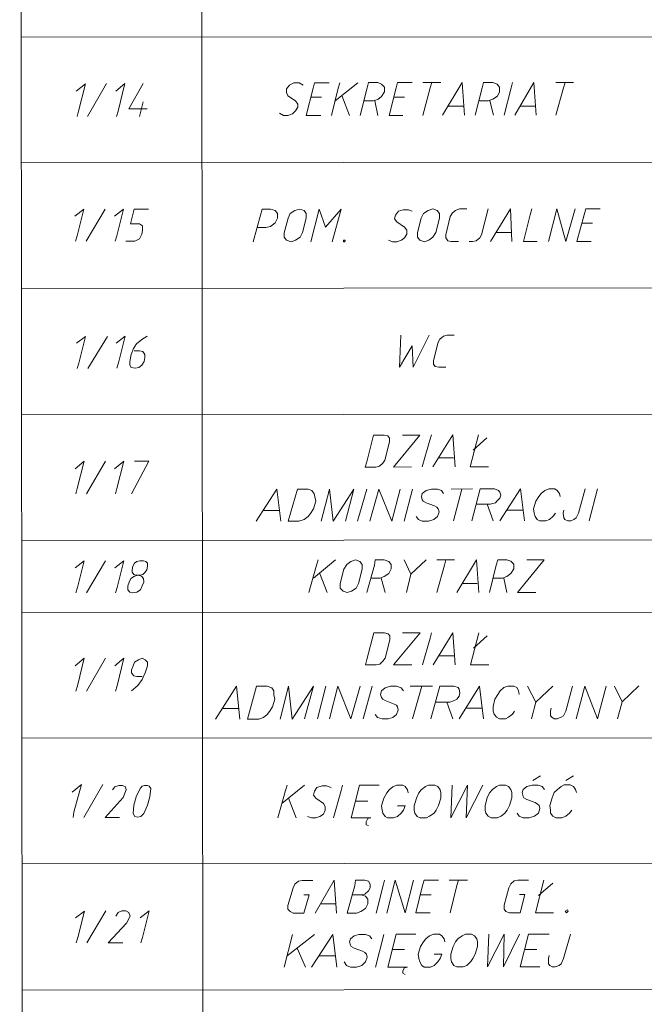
# Model space of a CAD drawing. Header units: inches. Extents: x -5850 to 5646, y 8947 to 13007.
# Tile 506 of 548: x 114 to 460, y 11301 to 11848. Entities that reach past the tile are written whole.
import ezdxf

# ---------------------------------------------------------------- set-up
doc = ezdxf.new("R2010")
doc.units = ezdxf.units.IN
doc.header["$MEASUREMENT"] = 0
doc.layers.add('at_Entity', color=7, linetype='Continuous')

msp = doc.modelspace()

# ---------------------------------------------------------------- linework, layer by layer
at = {"layer": 'at_Entity', "color": 7, "lineweight": 20}
for p, q in [((115.6, 10730.43), (113.71, 12846.22)), ((214.01, 12626.24), (215.66, 10781.21)), ((114.61, 11837.96), (813.26, 11838.58)), ((145.05, 11808), (150.12, 11812.22)), ((150.12, 11812.22), (146.33, 11797.01)), ((151.4, 11794.06), (161.94, 11812.23)), ((167.02, 11808.02), (172.08, 11812.24)), ((172.08, 11812.24), (168.29, 11797.03)), ((182.22, 11812.25), (174.2, 11798.3)), ((263.32, 11811.48), (261.63, 11809.37)), ((261.63, 11809.37), (261.63, 11807.25)), ((265.85, 11812.75), (263.32, 11811.48)), ((268.81, 11812.75), (265.85, 11812.75)), ((270.92, 11811.48), (268.81, 11812.75)), ((272.63, 11794.59), (276.41, 11809.8)), ((276.41, 11809.8), (277.26, 11812.76)), ((277.26, 11812.76), (285.28, 11812.77)), ((286.56, 11794.6), (290.35, 11809.82)), ((301.33, 11812.78), (288.67, 11802.63)), ((290.35, 11809.82), (291.19, 11812.77)), ((302.62, 11794.62), (306.4, 11809.83)), ((306.4, 11809.83), (307.25, 11812.79)), ((307.25, 11812.79), (312.32, 11812.79)), ((314.42, 11811.94), (312.32, 11812.79)), ((316.12, 11810.26), (314.42, 11811.94)), ((316.12, 11807.72), (316.12, 11810.26)), ((318.67, 11794.63), (322.46, 11809.84)), ((322.46, 11809.84), (323.3, 11812.8)), ((323.3, 11812.8), (331.33, 11812.81)), ((337.24, 11812.81), (347.37, 11812.82)), ((337.25, 11794.65), (341.46, 11809.86)), ((341.46, 11809.86), (342.31, 11812.82)), ((359.2, 11812.83), (348.23, 11794.66)), ((360.48, 11794.67), (359.2, 11812.83)), ((366.4, 11794.68), (370.19, 11809.89)), ((370.19, 11809.89), (371.03, 11812.84)), ((371.03, 11812.84), (376.1, 11812.85)), ((378.63, 11812), (376.1, 11812.85)), ((379.9, 11810.31), (378.63, 11812)), ((379.9, 11807.78), (379.9, 11810.31)), ((382.45, 11794.69), (386.24, 11809.9)), ((386.24, 11809.9), (387.08, 11812.86)), ((398.91, 11812.87), (388.36, 11794.7)), ((400.19, 11794.71), (398.91, 11812.87)), ((411.16, 11812.88), (420.87, 11812.89)), ((411.17, 11794.72), (415.38, 11809.93)), ((415.38, 11809.93), (416.23, 11812.88)), ((261.63, 11807.25), (262.48, 11805.56)), ((266.7, 11802.61), (262.48, 11805.56)), ((275.15, 11804.73), (281.06, 11804.74)), ((292.47, 11805.59), (296.7, 11794.61)), ((309.79, 11802.65), (312.32, 11803.49)), ((312.32, 11803.49), (314.43, 11805.19)), ((314.43, 11805.19), (316.12, 11807.72)), ((321.2, 11804.77), (327.11, 11804.78)), ((373.57, 11802.71), (376.11, 11803.55)), ((376.11, 11803.55), (378.64, 11805.24)), ((378.64, 11805.24), (379.9, 11807.78)), ((174.2, 11798.3), (184.34, 11798.31)), ((180.12, 11794.09), (182.23, 11802.11)), ((267.97, 11800.92), (266.7, 11802.61)), ((266.71, 11797.12), (267.97, 11799.23)), ((267.97, 11799.23), (267.97, 11800.92)), ((309.79, 11802.65), (304.72, 11802.65)), ((310.64, 11802.65), (312.33, 11794.63)), ((351.61, 11799.73), (359.64, 11799.74)), ((373.57, 11802.71), (368.5, 11802.7)), ((374.42, 11802.71), (376.54, 11794.69)), ((391.74, 11799.77), (399.77, 11799.77)), ((146.33, 11797.01), (145.49, 11794.06)), ((168.29, 11797.03), (167.45, 11794.07)), ((257.84, 11795.85), (259.95, 11794.58)), ((259.95, 11794.58), (262.49, 11794.58)), ((262.49, 11794.58), (265.02, 11795.43)), ((265.02, 11795.43), (266.71, 11797.12)), ((280.65, 11794.6), (272.63, 11794.59)), ((326.27, 11794.64), (318.67, 11794.63)), ((114.67, 11768.26), (813.32, 11768.88)), ((144.26, 11738.72), (149.33, 11742.53)), ((149.33, 11742.53), (145.55, 11727.73)), ((150.62, 11724.78), (161.16, 11742.54)), ((166.23, 11738.74), (171.3, 11742.55)), ((171.3, 11742.55), (167.51, 11727.75)), ((175.11, 11734.52), (177.21, 11742.55)), ((177.21, 11742.55), (185.24, 11742.56)), ((243.12, 11724.45), (247.33, 11739.24)), ((247.33, 11739.24), (248.17, 11742.62)), ((248.17, 11742.62), (252.82, 11742.62)), ((255.35, 11741.77), (252.82, 11742.62)), ((256.62, 11740.09), (255.35, 11741.77)), ((255.36, 11735.02), (256.62, 11737.55)), ((256.62, 11737.55), (256.62, 11740.09)), ((262.54, 11737.56), (260.43, 11729.53)), ((263.8, 11740.09), (262.54, 11737.56)), ((266.33, 11741.78), (263.8, 11740.09)), ((268.87, 11742.63), (266.33, 11741.78)), ((271.4, 11741.79), (268.87, 11742.63)), ((270.57, 11729.54), (272.68, 11737.57)), ((272.68, 11740.1), (271.4, 11741.79)), ((272.68, 11737.57), (272.68, 11740.1)), ((275.22, 11724.48), (279.85, 11742.64)), ((279.85, 11742.64), (283.24, 11732.51)), ((283.24, 11732.51), (292.1, 11742.65)), ((292.1, 11742.65), (287.05, 11724.49)), ((322.1, 11739.3), (321.67, 11737.19)), ((323.78, 11741.42), (322.1, 11739.3)), ((326.32, 11742.26), (323.78, 11741.42)), ((329.28, 11742.26), (326.32, 11742.26)), ((331.39, 11741.42), (329.28, 11742.26)), ((336.46, 11737.62), (334.36, 11729.59)), ((337.73, 11740.16), (336.46, 11737.62)), ((340.26, 11741.85), (337.73, 11740.16)), ((342.79, 11742.7), (340.26, 11741.85)), ((345.32, 11741.85), (342.79, 11742.7)), ((344.49, 11729.6), (346.59, 11737.63)), ((346.59, 11740.17), (345.32, 11741.85)), ((346.59, 11737.63), (346.59, 11740.17)), ((349.98, 11728.34), (352.51, 11738.48)), ((353.77, 11740.6), (352.51, 11738.48)), ((355.46, 11741.86), (353.77, 11740.6)), ((357.58, 11742.71), (355.46, 11741.86)), ((357.58, 11742.71), (361.8, 11742.72)), ((369.83, 11728.36), (373.62, 11742.73)), ((385.88, 11742.74), (374.91, 11724.57)), ((386.74, 11724.58), (385.88, 11742.74)), ((393.07, 11724.58), (396.86, 11739.37)), ((396.86, 11739.37), (397.7, 11742.75)), ((407.01, 11724.59), (411.64, 11742.76)), ((411.64, 11742.76), (416.72, 11724.6)), ((416.72, 11724.6), (421.78, 11742.77)), ((422.64, 11724.61), (426.85, 11739.4)), ((426.85, 11739.4), (427.69, 11742.78)), ((427.69, 11742.78), (435.72, 11742.78)), ((180.17, 11734.52), (175.11, 11734.52)), ((181.87, 11733.26), (180.17, 11734.52)), ((181.87, 11730.73), (181.87, 11733.26)), ((250.29, 11732.48), (245.23, 11732.47)), ((250.29, 11732.48), (252.83, 11732.9)), ((252.83, 11732.9), (255.36, 11735.02)), ((321.67, 11737.19), (322.95, 11735.5)), ((327.17, 11732.55), (322.95, 11735.5)), ((328.44, 11730.86), (327.17, 11732.55)), ((425.59, 11734.74), (431.5, 11734.75)), ((145.55, 11727.73), (144.7, 11724.78)), ((167.51, 11727.75), (166.67, 11724.8)), ((180.18, 11726.08), (181.45, 11728.61)), ((181.45, 11728.61), (181.87, 11730.73)), ((260.43, 11729.53), (260.44, 11727)), ((260.44, 11727), (261.7, 11725.31)), ((266.77, 11725.31), (269.31, 11727)), ((269.31, 11727), (270.57, 11729.54)), ((325.49, 11725.36), (327.18, 11726.63)), ((327.18, 11726.63), (328.44, 11728.75)), ((328.44, 11728.75), (328.44, 11730.86)), ((334.36, 11729.59), (334.36, 11727.06)), ((334.36, 11727.06), (335.63, 11725.37)), ((340.69, 11725.38), (342.81, 11727.07)), ((342.81, 11727.07), (344.49, 11729.6)), ((349.98, 11728.34), (349.98, 11726.65)), ((349.98, 11726.65), (351.26, 11724.96)), ((366.88, 11724.98), (368.99, 11726.67)), ((368.99, 11726.67), (369.83, 11728.36)), ((378.28, 11729.63), (386.31, 11729.64)), ((172.58, 11724.8), (177.65, 11724.81)), ((177.65, 11724.81), (180.18, 11726.08)), ((261.7, 11725.31), (264.24, 11724.47)), ((264.24, 11724.47), (266.77, 11725.31)), ((294.23, 11725.34), (293.38, 11725.34)), ((293.38, 11725.34), (293.38, 11724.49)), ((293.38, 11724.49), (293.81, 11724.49)), ((293.81, 11724.49), (294.23, 11724.91)), ((294.23, 11724.91), (294.23, 11725.34)), ((318.3, 11725.36), (320.42, 11724.52)), ((320.42, 11724.52), (322.96, 11724.52)), ((322.96, 11724.52), (325.49, 11725.36)), ((335.63, 11725.37), (338.16, 11724.53)), ((338.16, 11724.53), (340.69, 11725.38)), ((351.26, 11724.96), (352.95, 11724.55)), ((357.17, 11724.55), (352.95, 11724.55)), ((363.08, 11724.56), (364.77, 11724.56)), ((364.77, 11724.56), (366.88, 11724.98)), ((400.67, 11724.59), (393.07, 11724.58)), ((430.66, 11724.62), (422.64, 11724.61)), ((114.73, 11698.56), (813.38, 11699.19)), ((145.17, 11668.18), (150.24, 11671.99)), ((150.24, 11671.99), (146.45, 11657.2)), ((151.52, 11654.24), (162.49, 11672)), ((167.14, 11668.2), (172.21, 11672.01)), ((172.21, 11672.01), (168.42, 11657.22)), ((184.45, 11672.02), (181.5, 11670.32)), ((325.11, 11672.57), (324.28, 11654.82)), ((331.89, 11654.83), (340.74, 11672.58)), ((348.77, 11672.16), (346.65, 11670.47)), ((350.88, 11672.59), (348.77, 11672.16)), ((350.88, 11672.59), (354.68, 11672.59)), ((178.54, 11667.79), (176.86, 11665.25)), ((181.5, 11670.32), (178.54, 11667.79)), ((324.28, 11654.82), (331.46, 11666.65)), ((331.46, 11666.65), (331.89, 11654.83)), ((343.29, 11658.64), (345.81, 11668.78)), ((346.65, 11670.47), (345.81, 11668.78)), ((175.59, 11661.87), (174.75, 11658.07)), ((176.86, 11665.25), (175.59, 11661.87)), ((180.24, 11663.99), (177.28, 11663.99)), ((181.93, 11663.57), (180.24, 11663.99)), ((183.19, 11661.88), (181.93, 11663.57)), ((183.2, 11660.19), (183.19, 11661.88)), ((146.45, 11657.2), (145.61, 11654.24)), ((168.42, 11657.22), (167.58, 11654.26)), ((174.75, 11658.07), (174.75, 11655.95)), ((174.75, 11655.95), (175.6, 11654.69)), ((179.82, 11654.69), (181.51, 11655.96)), ((181.51, 11655.96), (182.77, 11658.07)), ((182.77, 11658.07), (183.2, 11660.19)), ((343.29, 11658.64), (343.29, 11656.53)), ((343.29, 11656.53), (344.14, 11655.26)), ((175.6, 11654.69), (177.71, 11654.27)), ((177.71, 11654.27), (179.82, 11654.69)), ((344.14, 11655.26), (346.25, 11654.84)), ((350.05, 11654.84), (346.25, 11654.84)), ((114.8, 11628.45), (813.44, 11629.07)), ((309.95, 11617.22), (306.17, 11602.43)), ((315.87, 11617.22), (309.95, 11617.22)), ((317.98, 11616.8), (315.87, 11617.22)), ((316.31, 11603.28), (318.83, 11613.42)), ((318.83, 11615.54), (317.98, 11616.8)), ((318.83, 11613.42), (318.83, 11615.54)), ((320.95, 11599.48), (335.72, 11617.24)), ((335.72, 11617.24), (326.01, 11617.23)), ((337, 11599.5), (341.22, 11614.29)), ((341.22, 11614.29), (342.06, 11617.25)), ((353.88, 11617.26), (342.92, 11599.5)), ((355.17, 11599.51), (353.88, 11617.26)), ((368.24, 11617.27), (363.61, 11599.52)), ((365.3, 11608.82), (372.9, 11615.58)), ((144.39, 11598.48), (149.45, 11602.71)), ((149.45, 11602.71), (145.67, 11587.5)), ((150.74, 11584.55), (161.28, 11602.72)), ((166.35, 11598.5), (171.42, 11602.73)), ((171.42, 11602.73), (167.64, 11587.52)), ((175.66, 11584.57), (185.36, 11602.74)), ((185.36, 11602.74), (177.34, 11602.73)), ((306.17, 11602.43), (305.32, 11599.47)), ((313.35, 11599.9), (315.04, 11601.59)), ((315.04, 11601.59), (316.31, 11603.28)), ((346.29, 11604.57), (354.32, 11604.58)), ((305.32, 11599.47), (311.24, 11599.47)), ((311.24, 11599.47), (313.35, 11599.9)), ((331.09, 11599.49), (320.95, 11599.48)), ((363.61, 11599.52), (373.75, 11599.53)), ((145.67, 11587.5), (144.83, 11584.54)), ((167.64, 11587.52), (166.79, 11584.56)), ((244.95, 11569.43), (256.33, 11587.18)), ((256.33, 11587.18), (258.46, 11569.44)), ((262.69, 11569.44), (267.74, 11587.19)), ((267.74, 11587.19), (273.66, 11587.2)), ((273.66, 11587.2), (275.77, 11586.35)), ((275.77, 11586.35), (277.04, 11584.66)), ((277.04, 11584.66), (277.46, 11582.97)), ((280.85, 11569.46), (285.48, 11587.21)), ((285.48, 11587.21), (287.61, 11569.46)), ((287.61, 11569.46), (299, 11587.22)), ((299, 11587.22), (294.37, 11569.47)), ((306.18, 11587.22), (301.13, 11569.48)), ((307.89, 11569.48), (312.94, 11587.23)), ((312.94, 11587.23), (320.13, 11569.49)), ((320.13, 11569.49), (324.76, 11587.24)), ((331.53, 11587.25), (326.89, 11569.5)), ((337.02, 11584.71), (336.59, 11583.02)), ((339.13, 11586.41), (337.02, 11584.71)), ((342.08, 11587.26), (339.13, 11586.41)), ((345.46, 11587.26), (342.08, 11587.26)), ((347.58, 11586.41), (345.46, 11587.26)), ((348.84, 11584.72), (347.58, 11586.41)), ((353.07, 11587.27), (364.89, 11587.28)), ((358.98, 11587.27), (354.35, 11569.52)), ((364.49, 11569.53), (369.12, 11587.28)), ((369.12, 11587.28), (377.14, 11587.29)), ((377.14, 11587.29), (379.26, 11586.44)), ((379.26, 11586.44), (380.1, 11585.6)), ((380.1, 11585.6), (380.52, 11583.91)), ((380.11, 11569.55), (391.51, 11587.3)), ((391.51, 11587.3), (393.63, 11569.56)), ((402.91, 11584.77), (401.65, 11583.08)), ((405.03, 11586.46), (402.91, 11584.77)), ((407.13, 11587.31), (405.03, 11586.46)), ((410.51, 11587.32), (407.13, 11587.31)), ((411.78, 11586.47), (410.51, 11587.32)), ((413.05, 11584.78), (411.78, 11586.47)), ((413.47, 11583.09), (413.05, 11584.78)), ((427.41, 11587.33), (423.62, 11573.81)), ((434.17, 11587.34), (429.54, 11569.59)), ((277.89, 11580.44), (276.62, 11576.21)), ((277.46, 11582.97), (277.89, 11580.44)), ((336.59, 11583.02), (337.02, 11581.34)), ((337.02, 11581.34), (337.44, 11580.49)), ((337.44, 11580.49), (339.13, 11579.65)), ((339.13, 11579.65), (343.78, 11577.96)), ((377.57, 11579.68), (374.62, 11578.84)), ((378.41, 11580.53), (377.57, 11579.68)), ((380.1, 11582.22), (378.41, 11580.53)), ((380.52, 11583.91), (380.1, 11582.22)), ((399.96, 11580.55), (398.69, 11576.32)), ((401.65, 11583.08), (399.96, 11580.55)), ((248.74, 11575.35), (257.62, 11575.35)), ((274.94, 11573.68), (273.67, 11571.99)), ((276.62, 11576.21), (274.94, 11573.68)), ((343.78, 11577.96), (345.05, 11577.12)), ((345.05, 11577.12), (345.9, 11576.27)), ((346.32, 11574.58), (345.48, 11572.05)), ((345.9, 11576.27), (346.32, 11574.58)), ((374.62, 11578.84), (367.01, 11578.83)), ((372.93, 11578.84), (376.32, 11569.54)), ((383.91, 11575.47), (392.78, 11575.47)), ((398.69, 11576.32), (399.12, 11573.79)), ((399.12, 11573.79), (399.55, 11572.1)), ((409.68, 11572.11), (410.95, 11573.8)), ((415.17, 11573.8), (415.59, 11575.49)), ((415.59, 11571.27), (415.17, 11573.8)), ((423.62, 11573.81), (422.35, 11571.27)), ((268.6, 11569.45), (262.69, 11569.44)), ((271.56, 11570.3), (268.6, 11569.45)), ((273.67, 11571.99), (271.56, 11570.3)), ((334.92, 11570.35), (333.65, 11572.04)), ((337.03, 11569.51), (334.92, 11570.35)), ((340.41, 11569.51), (337.03, 11569.51)), ((343.36, 11570.36), (340.41, 11569.51)), ((345.48, 11572.05), (343.36, 11570.36)), ((399.55, 11572.1), (400.81, 11570.41)), ((400.81, 11570.41), (402.08, 11569.57)), ((402.08, 11569.57), (405.46, 11569.57)), ((405.46, 11569.57), (407.57, 11570.42)), ((407.57, 11570.42), (409.68, 11572.11)), ((416.02, 11570.43), (415.59, 11571.27)), ((417.71, 11569.58), (416.02, 11570.43)), ((419.4, 11569.58), (417.71, 11569.58)), ((421.09, 11570.43), (419.4, 11569.58)), ((422.35, 11571.27), (421.09, 11570.43)), ((114.86, 11558.75), (813.51, 11559.38)), ((144.44, 11543.57), (149.5, 11547.37)), ((149.5, 11547.37), (145.72, 11532.59)), ((150.79, 11529.64), (161.33, 11547.39)), ((166.4, 11543.59), (171.47, 11547.39)), ((171.47, 11547.39), (167.69, 11532.61)), ((178.65, 11546.98), (177.39, 11546.13)), ((180.34, 11547.4), (178.65, 11546.98)), ((182.45, 11547.4), (180.34, 11547.4)), ((183.72, 11546.99), (182.45, 11547.4)), ((184.56, 11546.14), (183.72, 11546.99)), ((288.9, 11547.92), (276.65, 11537.77)), ((278.34, 11544.96), (279.18, 11547.91)), ((297.35, 11547.09), (295.23, 11545.4)), ((299.88, 11547.93), (297.35, 11547.09)), ((302.42, 11547.09), (299.88, 11547.93)), ((303.68, 11545.4), (302.42, 11547.09)), ((310.44, 11544.99), (310.86, 11547.94)), ((310.86, 11547.94), (315.93, 11547.95)), ((318.46, 11547.11), (315.93, 11547.95)), ((319.73, 11545.42), (318.46, 11547.11)), ((330.72, 11539.94), (326.91, 11547.96)), ((339.16, 11547.97), (330.72, 11539.94)), ((345.07, 11547.97), (354.79, 11547.98)), ((349.3, 11545.02), (350.14, 11547.98)), ((367.04, 11547.99), (356.08, 11529.82)), ((368.32, 11529.83), (367.04, 11547.99)), ((378.03, 11545.05), (378.87, 11548)), ((378.87, 11548), (383.94, 11548.01)), ((386.05, 11547.17), (383.94, 11548.01)), ((387.74, 11545.48), (386.05, 11547.17)), ((389.87, 11529.85), (404.64, 11548.03)), ((404.64, 11548.03), (394.92, 11548.02)), ((176.54, 11544.44), (176.12, 11542.33)), ((176.12, 11542.33), (176.13, 11541.06)), ((176.13, 11541.06), (176.97, 11539.8)), ((177.39, 11546.13), (176.54, 11544.44)), ((182.04, 11539.8), (183.3, 11541.07)), ((183.3, 11541.07), (184.15, 11542.34)), ((184.15, 11542.34), (184.57, 11544.45)), ((184.57, 11544.45), (184.56, 11546.14)), ((274.13, 11529.75), (278.34, 11544.96)), ((293.55, 11542.86), (291.44, 11534.83)), ((295.23, 11545.4), (293.55, 11542.86)), ((301.58, 11534.84), (303.68, 11542.87)), ((303.68, 11542.87), (303.68, 11545.4)), ((306.23, 11529.78), (310.44, 11544.99)), ((318.47, 11540.35), (319.73, 11542.88)), ((319.73, 11542.88), (319.73, 11545.42)), ((345.09, 11529.81), (349.3, 11545.02)), ((374.24, 11529.84), (378.03, 11545.05)), ((386.06, 11540.41), (387.74, 11542.94)), ((387.74, 11542.94), (387.74, 11545.48)), ((174.44, 11535.57), (173.6, 11533.46)), ((175.28, 11537.68), (174.44, 11535.57)), ((177.39, 11538.95), (175.28, 11537.68)), ((176.97, 11539.8), (178.24, 11539.38)), ((179.5, 11539.38), (177.39, 11538.95)), ((178.24, 11539.38), (180.35, 11539.38)), ((181.19, 11538.95), (179.5, 11539.38)), ((180.35, 11539.38), (182.04, 11539.8)), ((182.46, 11537.69), (181.19, 11538.95)), ((181.62, 11533.47), (182.47, 11535.58)), ((182.47, 11535.58), (182.46, 11537.69)), ((280.03, 11540.74), (284.27, 11529.76)), ((313.4, 11537.81), (308.33, 11537.8)), ((313.4, 11537.81), (315.94, 11538.66)), ((314.25, 11537.81), (316.37, 11529.78)), ((315.94, 11538.66), (318.47, 11540.35)), ((328.2, 11529.8), (330.72, 11539.94)), ((381.41, 11537.87), (376.34, 11537.86)), ((381.41, 11537.87), (383.94, 11538.72)), ((382.26, 11537.87), (383.95, 11529.85)), ((383.94, 11538.72), (386.06, 11540.41)), ((145.72, 11532.59), (144.87, 11529.63)), ((167.69, 11532.61), (166.84, 11529.65)), ((173.6, 11533.46), (173.6, 11531.35)), ((173.6, 11531.35), (174.86, 11530.08)), ((174.86, 11530.08), (176.55, 11529.66)), ((176.55, 11529.66), (178.67, 11530.09)), ((178.67, 11530.09), (180.78, 11531.35)), ((180.78, 11531.35), (181.62, 11533.47)), ((291.44, 11534.83), (291.44, 11532.3)), ((291.44, 11532.3), (293.14, 11530.61)), ((293.14, 11530.61), (295.25, 11529.77)), ((295.25, 11529.77), (297.78, 11530.62)), ((297.78, 11530.62), (300.31, 11532.31)), ((300.31, 11532.31), (301.58, 11534.84)), ((359.45, 11534.89), (367.48, 11534.9)), ((400.01, 11529.86), (389.87, 11529.85)), ((114.89, 11518.62), (813.54, 11519.24)), ((310.05, 11507.4), (306.27, 11492.6)), ((315.97, 11507.4), (310.05, 11507.4)), ((318.08, 11506.98), (315.97, 11507.4)), ((316.4, 11493.46), (318.93, 11503.59)), ((318.92, 11505.71), (318.08, 11506.98)), ((318.93, 11503.59), (318.92, 11505.71)), ((321.05, 11489.66), (335.82, 11507.42)), ((335.82, 11507.42), (326.11, 11507.41)), ((337.1, 11489.68), (341.32, 11504.46)), ((341.32, 11504.46), (342.15, 11507.42)), ((353.98, 11507.43), (343.02, 11489.68)), ((355.26, 11489.69), (353.98, 11507.43)), ((368.34, 11507.45), (363.71, 11489.7)), ((365.39, 11498.99), (372.99, 11505.76)), ((144.49, 11489.08), (149.55, 11493.31)), ((149.55, 11493.31), (145.77, 11478.1)), ((150.84, 11475.14), (161.38, 11493.32)), ((166.45, 11489.1), (171.52, 11493.33)), ((171.52, 11493.33), (167.73, 11478.12)), ((179.54, 11492.49), (177.44, 11491.22)), ((181.66, 11493.34), (179.54, 11492.49)), ((183.35, 11492.49), (181.66, 11493.34)), ((184.61, 11491.23), (183.35, 11492.49)), ((306.27, 11492.6), (305.42, 11489.65)), ((313.45, 11490.08), (315.13, 11491.77)), ((315.13, 11491.77), (316.4, 11493.46)), ((346.39, 11494.75), (354.42, 11494.76)), ((176.59, 11489.11), (175.75, 11487)), ((175.75, 11487), (175.75, 11485.3)), ((177.44, 11491.22), (176.59, 11489.11)), ((183.35, 11485.31), (184.61, 11489.12)), ((184.61, 11489.12), (184.61, 11491.23)), ((305.42, 11489.65), (311.34, 11489.65)), ((311.34, 11489.65), (313.45, 11490.08)), ((331.19, 11489.67), (321.05, 11489.66)), ((363.71, 11489.7), (373.85, 11489.71)), ((175.75, 11485.3), (177.02, 11483.62)), ((177.02, 11483.62), (178.71, 11483.2)), ((178.71, 11483.2), (181.66, 11483.2)), ((179.14, 11478.13), (181.67, 11481.51)), ((181.67, 11481.51), (183.35, 11485.31)), ((145.77, 11478.1), (144.92, 11475.14)), ((167.73, 11478.12), (166.89, 11475.16)), ((175.76, 11475.17), (179.14, 11478.13)), ((222.24, 11459.58), (234.05, 11477.76)), ((234.05, 11477.76), (235.75, 11459.6)), ((239.98, 11459.6), (245.03, 11477.77)), ((245.03, 11477.77), (250.95, 11477.77)), ((250.95, 11477.77), (253.48, 11476.93)), ((253.48, 11476.93), (254.75, 11475.24)), ((258.14, 11459.62), (262.77, 11477.78)), ((262.77, 11477.78), (264.9, 11459.62)), ((264.9, 11459.62), (276.71, 11477.79)), ((276.71, 11477.79), (271.66, 11459.63)), ((283.47, 11477.8), (278.84, 11459.63)), ((285.6, 11459.64), (290.23, 11477.81)), ((290.23, 11477.81), (297.42, 11459.65)), ((297.42, 11459.65), (302.48, 11477.82)), ((309.24, 11477.82), (304.18, 11459.66)), ((314.31, 11475.29), (313.88, 11473.18)), ((316.42, 11476.99), (314.31, 11475.29)), ((319.37, 11477.83), (316.42, 11476.99)), ((322.75, 11477.84), (319.37, 11477.83)), ((325.29, 11477), (322.75, 11477.84)), ((326.56, 11475.3), (325.29, 11477)), ((330.35, 11477.84), (342.6, 11477.85)), ((336.69, 11477.85), (331.64, 11459.68)), ((341.77, 11459.69), (346.83, 11477.86)), ((346.83, 11477.86), (354.43, 11477.86)), ((354.43, 11477.86), (356.96, 11477.02)), ((356.96, 11477.02), (357.39, 11476.18)), ((357.39, 11476.18), (357.82, 11474.06)), ((357.4, 11459.7), (368.79, 11477.88)), ((368.79, 11477.88), (370.92, 11459.72)), ((380.2, 11475.35), (378.93, 11473.24)), ((382.31, 11477.05), (380.2, 11475.35)), ((384.42, 11477.89), (382.31, 11477.05)), ((387.8, 11477.89), (384.42, 11477.89)), ((389.49, 11477.05), (387.8, 11477.89)), ((390.34, 11475.36), (389.49, 11477.05)), ((390.76, 11473.25), (390.34, 11475.36)), ((395.4, 11477.9), (400.06, 11469.04)), ((409.34, 11477.91), (400.06, 11469.04)), ((420.33, 11477.92), (416.54, 11463.98)), ((422.45, 11459.76), (427.08, 11477.93)), ((427.08, 11477.93), (434.28, 11459.77)), ((434.28, 11459.77), (438.91, 11477.94)), ((443.56, 11477.94), (447.79, 11469.08)), ((457.07, 11477.96), (447.79, 11469.08)), ((255.17, 11470.59), (253.91, 11466.37)), ((254.75, 11475.24), (254.75, 11473.13)), ((254.75, 11473.13), (255.17, 11470.59)), ((313.88, 11473.18), (314.31, 11471.49)), ((314.31, 11471.49), (315.15, 11470.65)), ((315.15, 11470.65), (316.43, 11469.81)), ((316.43, 11469.81), (321.07, 11468.12)), ((354.86, 11469.84), (352.33, 11469)), ((356.13, 11470.68), (354.86, 11469.84)), ((357.39, 11472.37), (356.13, 11470.68)), ((357.82, 11474.06), (357.39, 11472.37)), ((377.25, 11470.7), (376.41, 11466.48)), ((378.93, 11473.24), (377.25, 11470.7)), ((226.45, 11465.5), (234.9, 11465.51)), ((253.91, 11466.37), (252.22, 11463.84)), ((321.07, 11468.12), (322.76, 11467.27)), ((322.76, 11467.27), (323.19, 11466.43)), ((323.61, 11464.74), (322.77, 11462.2)), ((323.19, 11466.43), (323.61, 11464.74)), ((352.33, 11469), (344.3, 11468.99)), ((350.64, 11468.99), (354.02, 11459.7)), ((361.63, 11465.62), (370.07, 11465.63)), ((376.41, 11466.48), (376.41, 11463.95)), ((400.06, 11469.04), (397.53, 11459.74)), ((408.09, 11463.98), (408.51, 11465.66)), ((447.79, 11469.08), (445.27, 11459.78)), ((246.31, 11459.6), (239.98, 11459.6)), ((248.85, 11460.45), (246.31, 11459.6)), ((250.96, 11462.14), (248.85, 11460.45)), ((252.22, 11463.84), (250.96, 11462.14)), ((312.21, 11460.51), (310.94, 11462.19)), ((314.74, 11459.67), (312.21, 11460.51)), ((318.12, 11459.67), (314.74, 11459.67)), ((320.65, 11460.51), (318.12, 11459.67)), ((322.77, 11462.2), (320.65, 11460.51)), ((376.41, 11463.95), (376.84, 11462.25)), ((376.84, 11462.25), (378.1, 11460.56)), ((378.1, 11460.56), (379.79, 11459.72)), ((379.79, 11459.72), (383.17, 11459.73)), ((383.17, 11459.73), (384.86, 11460.57)), ((384.86, 11460.57), (386.97, 11462.26)), ((386.97, 11462.26), (388.24, 11463.96)), ((408.09, 11461.44), (408.09, 11463.98)), ((408.94, 11460.59), (408.09, 11461.44)), ((410.21, 11459.75), (408.94, 11460.59)), ((411.89, 11459.75), (410.21, 11459.75)), ((414, 11460.6), (411.89, 11459.75)), ((415.27, 11461.45), (414, 11460.6)), ((416.54, 11463.98), (415.27, 11461.45)), ((114.96, 11448.93), (813.6, 11449.55)), ((398.4, 11425.52), (402.63, 11428.06)), ((416.57, 11425.54), (420.79, 11428.08)), ((142.87, 11418.96), (147.93, 11423.19)), ((147.93, 11423.19), (143.72, 11407.98)), ((149.21, 11405.03), (159.75, 11423.2)), ((166.51, 11421.94), (165.25, 11420.25)), ((168.63, 11422.79), (166.51, 11421.94)), ((170.74, 11422.79), (168.63, 11422.79)), ((172.43, 11421.94), (170.74, 11422.79)), ((172.85, 11420.25), (172.43, 11421.94)), ((180.45, 11421.11), (178.34, 11416.46)), ((181.72, 11422.37), (180.45, 11421.11)), ((182.98, 11422.8), (181.72, 11422.37)), ((184.67, 11422.8), (182.98, 11422.8)), ((185.52, 11422.38), (184.67, 11422.8)), ((186.37, 11421.11), (185.52, 11422.38)), ((185.95, 11416.47), (186.37, 11421.11)), ((271.69, 11422.88), (259.03, 11412.73)), ((261.13, 11419.91), (261.97, 11422.87)), ((278.45, 11421.62), (277.18, 11419.5)), ((281.4, 11422.46), (278.45, 11421.62)), ((283.94, 11422.47), (281.4, 11422.46)), ((286.47, 11421.63), (283.94, 11422.47)), ((291.97, 11419.94), (292.81, 11422.9)), ((297.47, 11404.74), (302.1, 11422.91)), ((302.1, 11422.91), (313.09, 11422.92)), ((320.69, 11422.07), (318.58, 11420.38)), ((322.8, 11422.92), (320.69, 11422.07)), ((326.18, 11422.93), (322.8, 11422.92)), ((327.45, 11422.08), (326.18, 11422.93)), ((328.72, 11420.39), (327.45, 11422.08)), ((338.85, 11422.09), (336.32, 11420.4)), ((340.54, 11422.94), (338.85, 11422.09)), ((343.92, 11422.94), (340.54, 11422.94)), ((345.61, 11422.1), (343.92, 11422.94)), ((346.88, 11420.41), (345.61, 11422.1)), ((352.81, 11404.79), (362.08, 11422.96)), ((353.63, 11422.95), (352.81, 11404.79)), ((361.26, 11404.8), (370.53, 11422.97)), ((362.08, 11422.96), (361.26, 11404.8)), ((378.14, 11422.13), (376.03, 11420.43)), ((379.83, 11422.98), (378.14, 11422.13)), ((383.21, 11422.98), (379.83, 11422.98)), ((384.9, 11422.13), (383.21, 11422.98)), ((386.16, 11420.44), (384.9, 11422.13)), ((395.03, 11422.14), (392.92, 11420.45)), ((397.99, 11422.99), (395.03, 11422.14)), ((401.37, 11422.99), (397.99, 11422.99)), ((403.48, 11422.15), (401.37, 11422.99)), ((404.75, 11420.46), (403.48, 11422.15)), ((414.04, 11422.16), (411.93, 11420.47)), ((415.73, 11423.01), (414.04, 11422.16)), ((419.11, 11423.01), (415.73, 11423.01)), ((420.8, 11422.16), (419.11, 11423.01)), ((422.06, 11420.48), (420.8, 11422.16)), ((161.04, 11405.04), (171.17, 11416.03)), ((171.17, 11416.03), (172.85, 11420.25)), ((178.34, 11416.46), (177.08, 11411.81)), ((184.68, 11411.82), (185.95, 11416.47)), ((256.92, 11404.7), (261.13, 11419.91)), ((262.83, 11415.69), (267.06, 11404.71)), ((277.18, 11419.5), (276.76, 11417.39)), ((276.76, 11417.39), (278.04, 11415.7)), ((282.26, 11412.75), (278.04, 11415.7)), ((287.76, 11404.73), (291.97, 11419.94)), ((315.63, 11415.74), (314.36, 11411.51)), ((317.31, 11418.69), (315.63, 11415.74)), ((318.58, 11420.38), (317.31, 11418.69)), ((329.14, 11418.7), (328.72, 11420.39)), ((333.79, 11415.75), (332.53, 11411.53)), ((335.05, 11418.71), (333.79, 11415.75)), ((336.32, 11420.4), (335.05, 11418.71)), ((346.04, 11411.54), (347.31, 11415.76)), ((347.3, 11418.72), (346.88, 11420.41)), ((347.31, 11415.76), (347.3, 11418.72)), ((373.07, 11415.79), (371.81, 11411.56)), ((374.34, 11418.74), (373.07, 11415.79)), ((376.03, 11420.43), (374.34, 11418.74)), ((385.32, 11411.58), (386.59, 11415.8)), ((386.59, 11418.75), (386.16, 11420.44)), ((386.59, 11415.8), (386.59, 11418.75)), ((392.92, 11420.45), (392.5, 11418.76)), ((392.5, 11418.76), (392.93, 11416.65)), ((392.93, 11416.65), (393.34, 11415.8)), ((393.34, 11415.8), (395.04, 11414.96)), ((408.98, 11415.82), (407.71, 11411.6)), ((410.24, 11418.78), (408.98, 11415.82)), ((411.93, 11420.47), (410.24, 11418.78)), ((422.49, 11418.79), (422.06, 11420.48)), ((177.08, 11411.81), (176.66, 11407.16)), ((182.58, 11407.17), (184.68, 11411.82)), ((283.11, 11411.06), (282.26, 11412.75)), ((283.11, 11408.95), (283.11, 11411.06)), ((300, 11414.03), (306.76, 11414.04)), ((314.36, 11411.51), (314.78, 11408.98)), ((327.46, 11411.52), (323.24, 11411.52)), ((326.62, 11408.99), (327.46, 11411.52)), ((332.53, 11411.53), (332.53, 11408.99)), ((344.78, 11409), (346.04, 11411.54)), ((371.81, 11411.56), (371.81, 11409.03)), ((384.06, 11409.04), (385.32, 11411.58)), ((395.04, 11414.96), (399.69, 11413.28)), ((399.69, 11413.28), (400.95, 11412.43)), ((400.95, 11412.43), (401.8, 11411.59)), ((402.22, 11409.9), (401.38, 11407.36)), ((401.8, 11411.59), (402.22, 11409.9)), ((407.71, 11411.6), (408.14, 11409.06)), ((143.72, 11407.98), (143.3, 11405.03)), ((169.06, 11405.05), (161.04, 11405.04)), ((176.66, 11407.16), (177.51, 11405.47)), ((177.51, 11405.47), (179.2, 11405.06)), ((179.2, 11405.06), (180.89, 11405.48)), ((180.89, 11405.48), (182.58, 11407.17)), ((273.39, 11405.56), (275.51, 11404.72)), ((275.51, 11404.72), (278.05, 11404.72)), ((278.05, 11404.72), (280.15, 11405.57)), ((280.15, 11405.57), (282.26, 11406.83)), ((282.26, 11406.83), (283.11, 11408.95)), ((297.47, 11404.74), (308.45, 11404.75)), ((306.76, 11404.32), (305.92, 11402.63)), ((306.76, 11404.32), (305.92, 11402.63)), ((308.45, 11404.75), (306.76, 11404.32)), ((308.45, 11404.75), (306.76, 11404.32)), ((314.78, 11408.98), (315.21, 11407.29)), ((315.21, 11407.29), (316.48, 11405.6)), ((316.48, 11405.6), (317.75, 11404.76)), ((317.75, 11404.76), (321.13, 11404.76)), ((321.13, 11404.76), (323.24, 11405.6)), ((323.24, 11405.6), (325.35, 11407.3)), ((325.35, 11407.3), (326.62, 11408.99)), ((332.53, 11408.99), (332.95, 11407.3)), ((332.95, 11407.3), (334.22, 11405.61)), ((334.22, 11405.61), (335.91, 11404.77)), ((335.91, 11404.77), (339.29, 11404.78)), ((339.29, 11404.78), (340.98, 11405.62)), ((340.98, 11405.62), (343.51, 11407.31)), ((343.51, 11407.31), (344.78, 11409)), ((371.81, 11409.03), (372.23, 11407.34)), ((372.23, 11407.34), (373.5, 11405.65)), ((373.5, 11405.65), (375.19, 11404.81)), ((375.19, 11404.81), (378.57, 11404.81)), ((378.57, 11404.81), (380.68, 11405.66)), ((380.68, 11405.66), (382.8, 11407.35)), ((382.8, 11407.35), (384.06, 11409.04)), ((390.82, 11405.66), (389.55, 11407.35)), ((392.94, 11404.82), (390.82, 11405.66)), ((396.32, 11404.83), (392.94, 11404.82)), ((399.27, 11405.67), (396.32, 11404.83)), ((401.38, 11407.36), (399.27, 11405.67)), ((408.14, 11409.06), (408.14, 11407.37)), ((408.14, 11407.37), (409.41, 11405.68)), ((409.41, 11405.68), (411.1, 11404.84)), ((411.1, 11404.84), (414.48, 11404.84)), ((414.48, 11404.84), (416.59, 11405.69)), ((416.59, 11405.69), (418.7, 11407.38)), ((418.7, 11407.38), (419.97, 11409.07)), ((305.92, 11402.63), (305.93, 11400.94)), ((305.92, 11402.63), (305.93, 11400.94)), ((305.93, 11400.94), (307.19, 11400.52)), ((305.93, 11400.94), (307.19, 11400.52)), ((115.02, 11379.23), (813.67, 11379.86)), ((266.24, 11367.96), (265.4, 11365.85)), ((268.36, 11369.65), (266.24, 11367.96)), ((270.47, 11370.08), (268.36, 11369.65)), ((276.38, 11370.09), (270.47, 11370.08)), ((288.21, 11370.1), (277.67, 11351.92)), ((289.5, 11351.93), (288.21, 11370.1)), ((295.41, 11351.94), (299.62, 11367.14)), ((299.62, 11367.14), (300.04, 11370.11)), ((300.04, 11370.11), (305.1, 11370.11)), ((307.22, 11369.69), (305.1, 11370.11)), ((308.07, 11368), (307.22, 11369.69)), ((308.07, 11365.89), (308.07, 11368)), ((311.46, 11351.95), (315.25, 11367.16)), ((315.25, 11367.16), (316.09, 11370.12)), ((317.37, 11351.96), (322, 11370.13)), ((322, 11370.13), (327.51, 11351.97)), ((327.51, 11351.97), (332.14, 11370.13)), ((333.43, 11351.97), (337.21, 11367.18)), ((337.21, 11367.18), (338.06, 11370.14)), ((338.06, 11370.14), (346.08, 11370.15)), ((351.99, 11370.15), (362.13, 11370.16)), ((352.43, 11351.99), (356.22, 11367.2)), ((356.22, 11367.2), (357.06, 11370.16)), ((386.21, 11368.07), (384.95, 11365.96)), ((387.9, 11369.76), (386.21, 11368.07)), ((390.01, 11370.19), (387.9, 11369.76)), ((395.92, 11370.19), (390.01, 11370.19)), ((404.37, 11370.2), (399.74, 11352.03)), ((401.42, 11361.75), (409.44, 11368.51)), ((265.4, 11365.85), (262.46, 11356.13)), ((274.28, 11362.05), (271.32, 11362.05)), ((271.33, 11351.92), (274.28, 11362.05)), ((303, 11362.08), (297.94, 11362.07)), ((303, 11362.08), (305.11, 11362.5)), ((305.54, 11361.24), (303, 11362.08)), ((305.11, 11362.5), (307.22, 11364.2)), ((306.8, 11359.55), (305.54, 11361.24)), ((307.22, 11364.2), (308.07, 11365.89)), ((335.95, 11362.11), (341.86, 11362.11)), ((384.95, 11365.96), (382.42, 11356.24)), ((393.82, 11362.16), (390.86, 11362.16)), ((391.29, 11352.03), (393.82, 11362.16)), ((262.46, 11356.13), (262.46, 11354.02)), ((280.62, 11356.99), (288.64, 11357)), ((305.54, 11354.48), (306.81, 11357.01)), ((306.81, 11357.01), (306.8, 11359.55)), ((382.42, 11356.24), (382.42, 11354.13)), ((144.61, 11349.27), (149.68, 11353.07)), ((149.68, 11353.07), (145.89, 11338.28)), ((150.96, 11335.33), (161.5, 11353.08)), ((168.26, 11352.24), (167, 11350.13)), ((170.38, 11353.09), (168.26, 11352.24)), ((172.49, 11353.09), (170.38, 11353.09)), ((174.18, 11352.25), (172.49, 11353.09)), ((172.92, 11346.34), (175.02, 11350.14)), ((175.02, 11350.14), (174.18, 11352.25)), ((180.52, 11349.3), (185.58, 11353.1)), ((185.58, 11353.1), (181.79, 11338.32)), ((262.46, 11354.02), (263.73, 11352.75)), ((263.73, 11352.75), (265.42, 11351.91)), ((265.42, 11351.91), (271.33, 11351.92)), ((300.48, 11351.94), (295.41, 11351.94)), ((300.48, 11351.94), (303.01, 11352.79)), ((303.01, 11352.79), (305.54, 11354.48)), ((341.45, 11351.98), (333.43, 11351.97)), ((382.42, 11354.13), (383.27, 11352.86)), ((383.27, 11352.86), (385.38, 11352.02)), ((385.38, 11352.02), (391.29, 11352.03)), ((399.74, 11352.03), (409.88, 11352.04)), ((417.48, 11353.73), (416.21, 11352.89)), ((416.21, 11352.89), (417.06, 11352.05)), ((417.06, 11352.05), (417.9, 11352.89)), ((417.9, 11352.89), (417.48, 11353.73)), ((162.79, 11335.34), (172.92, 11346.34)), ((265.01, 11340.08), (260.37, 11321.91)), ((277.26, 11340.09), (262.06, 11328.25)), ((275.58, 11321.93), (287.39, 11340.1)), ((287.39, 11340.1), (289.52, 11321.94)), ((299.22, 11339.27), (297.11, 11337.58)), ((301.75, 11340.11), (299.22, 11339.27)), ((305.56, 11340.12), (301.75, 11340.11)), ((307.67, 11339.28), (305.56, 11340.12)), ((308.94, 11337.59), (307.67, 11339.28)), ((315.69, 11340.12), (311.06, 11321.96)), ((317.82, 11321.96), (322.45, 11340.13)), ((322.45, 11340.13), (333.44, 11340.14)), ((341.04, 11339.31), (338.93, 11337.61)), ((343.15, 11340.15), (341.04, 11339.31)), ((346.53, 11340.15), (343.15, 11340.15)), ((347.8, 11339.31), (346.53, 11340.15)), ((349.06, 11337.62), (347.8, 11339.31)), ((359.2, 11339.32), (356.67, 11337.63)), ((360.89, 11340.17), (359.2, 11339.32)), ((364.27, 11340.17), (360.89, 11340.17)), ((365.96, 11339.33), (364.27, 11340.17)), ((367.23, 11337.64), (365.96, 11339.33)), ((373.98, 11340.18), (373.16, 11322.01)), ((373.16, 11322.01), (382.43, 11340.18)), ((382.03, 11322.02), (390.88, 11340.19)), ((382.43, 11340.18), (382.03, 11322.02)), ((391.32, 11322.03), (395.95, 11340.2)), ((395.95, 11340.2), (407.35, 11340.21)), ((419.18, 11340.22), (415.4, 11326.7)), ((145.89, 11338.28), (145.05, 11335.33)), ((170.82, 11335.35), (162.79, 11335.34)), ((181.79, 11338.32), (180.95, 11335.36)), ((297.11, 11337.58), (296.69, 11335.89)), ((296.69, 11335.89), (297.11, 11334.2)), ((297.11, 11334.2), (297.54, 11333.35)), ((297.54, 11333.35), (299.23, 11332.51)), ((335.98, 11333.38), (334.71, 11329.16)), ((337.66, 11335.92), (335.98, 11333.38)), ((338.93, 11337.61), (337.66, 11335.92)), ((349.49, 11335.93), (349.06, 11337.62)), ((354.14, 11333.4), (352.88, 11329.18)), ((355.4, 11335.94), (354.14, 11333.4)), ((356.67, 11337.63), (355.4, 11335.94)), ((366.39, 11329.19), (367.65, 11333.41)), ((367.65, 11335.95), (367.23, 11337.64)), ((367.65, 11333.41), (367.65, 11335.95)), ((267.55, 11332.48), (272.2, 11321.92)), ((279.8, 11328.27), (288.67, 11328.27)), ((299.23, 11332.51), (303.87, 11330.82)), ((303.87, 11330.82), (305.14, 11329.98)), ((305.14, 11329.98), (305.99, 11329.14)), ((305.99, 11329.14), (306.41, 11327.45)), ((320.35, 11331.69), (327.1, 11331.69)), ((334.71, 11329.16), (335.13, 11326.63)), ((347.81, 11329.17), (343.58, 11329.17)), ((346.96, 11326.64), (347.81, 11329.17)), ((352.88, 11329.18), (352.88, 11326.65)), ((365.12, 11326.66), (366.39, 11329.19)), ((393.84, 11331.75), (400.6, 11331.76)), ((406.95, 11326.69), (407.36, 11328.38)), ((295.01, 11322.79), (293.74, 11324.9)), ((297.12, 11321.95), (295.01, 11322.79)), ((303.46, 11322.8), (300.5, 11321.95)), ((305.57, 11324.91), (303.46, 11322.8)), ((306.41, 11327.45), (305.57, 11324.91)), ((335.13, 11326.63), (335.56, 11324.94)), ((335.56, 11324.94), (336.83, 11322.83)), ((336.83, 11322.83), (338.1, 11321.98)), ((341.48, 11321.99), (343.59, 11322.83)), ((343.59, 11322.83), (345.7, 11324.94)), ((345.7, 11324.94), (346.96, 11326.64)), ((352.88, 11326.65), (353.3, 11324.95)), ((353.3, 11324.95), (354.57, 11322.84)), ((354.57, 11322.84), (356.26, 11322)), ((359.64, 11322), (361.75, 11322.85)), ((361.75, 11322.85), (363.86, 11324.96)), ((363.86, 11324.96), (365.12, 11326.66)), ((406.95, 11323.73), (406.95, 11326.69)), ((407.79, 11322.89), (406.95, 11323.73)), ((409.06, 11322.05), (407.79, 11322.89)), ((412.86, 11322.9), (410.75, 11322.05)), ((414.13, 11323.74), (412.86, 11322.9)), ((415.4, 11326.7), (414.13, 11323.74)), ((300.5, 11321.95), (297.12, 11321.95)), ((317.82, 11321.96), (328.8, 11321.97)), ((327.11, 11321.55), (326.27, 11319.86)), ((327.11, 11321.55), (326.27, 11319.86)), ((326.27, 11319.86), (326.27, 11318.59)), ((326.27, 11319.86), (326.27, 11318.59)), ((326.27, 11318.59), (327.54, 11317.75)), ((326.27, 11318.59), (327.54, 11317.75)), ((328.8, 11321.97), (327.11, 11321.55)), ((328.8, 11321.97), (327.11, 11321.55)), ((338.1, 11321.98), (341.48, 11321.99)), ((356.26, 11322), (359.64, 11322)), ((391.32, 11322.03), (402.3, 11322.04)), ((410.75, 11322.05), (409.06, 11322.05)), ((115.08, 11309.11), (813.73, 11309.74))]:
    msp.add_line(p, q, dxfattribs=at)

doc.saveas('drawing.dxf')
